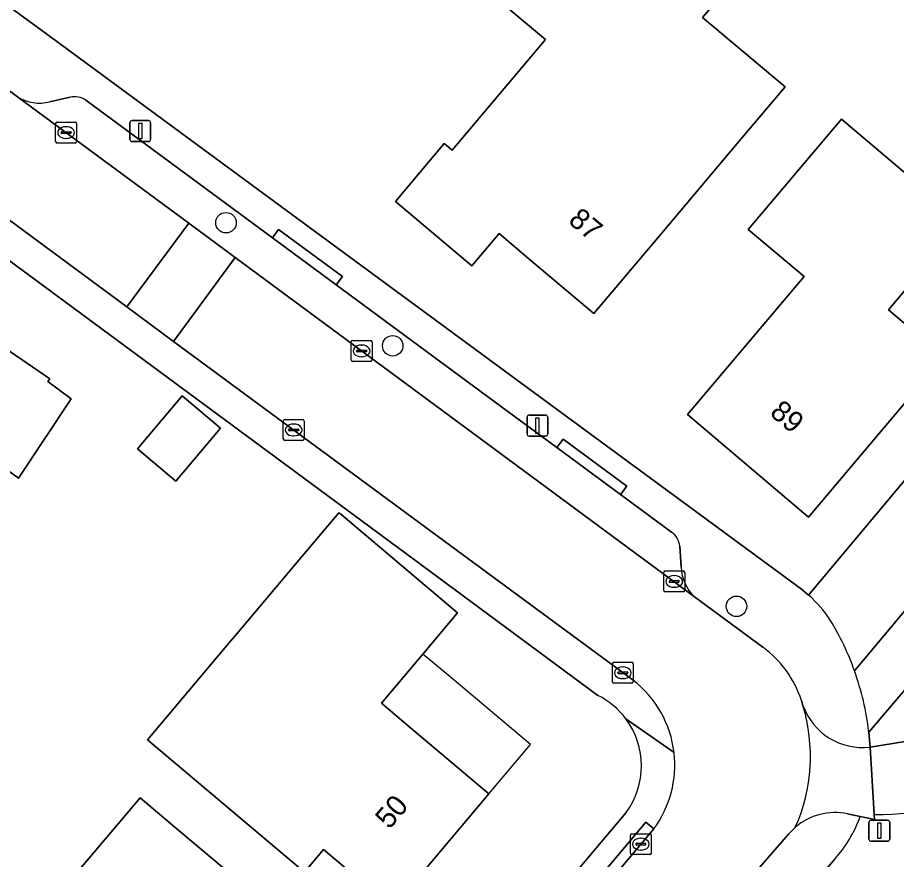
# Model space of a CAD drawing. Extents: x 157767 to 159172, y 387839 to 389425.
# Drawn here: x 158441.76 to 158483.74, y 388855.84 to 388896.06 of the extents above; entities that cross this region are included whole.
import ezdxf

# ---------------------------------------------------------------- set-up
doc = ezdxf.new("R2010")
doc.units = 0
for name, color, linetype in [('IMGEO_Boom', 7, 'Continuous'), ('IMGEO_Erf', 7, 'Continuous'), ('IMGEO_Fietspad_gesloten', 7, 'Continuous'), ('IMGEO_Groenvoorziening', 7, 'Continuous'), ('IMGEO_Kolk', 7, 'Continuous'), ('IMGEO_Lichtmast', 7, 'Continuous'), ('IMGEO_Muur', 7, 'Continuous'), ('IMGEO_Pand', 7, 'Continuous'), ('IMGEO_Pand_nummerreeks', 7, 'Continuous'), ('IMGEO_Pand_overbouw', 7, 'Continuous'), ('IMGEO_Parkeervlak_open', 7, 'Continuous'), ('IMGEO_Rijbaan_lokaal_open', 7, 'Continuous'), ('IMGEO_Verkeersbordpaal', 7, 'Continuous'), ('IMGEO_Voetpad_halfverhard', 7, 'Continuous'), ('IMGEO_Voetpad_open', 7, 'Continuous')]:
    doc.layers.add(name, color=color, linetype=linetype)

msp = doc.modelspace()

# ---------------------------------------------------------------- linework, layer by layer
at = {"layer": 'IMGEO_Boom'}
for centre in [(158451.71, 388886.256), (158459.675, 388880.376), (158476.095, 388867.929)]:
    msp.add_circle(centre, 0.489, dxfattribs=at)
at = {"layer": 'IMGEO_Erf'}
for points in [[(158460.644, 388870.19), (158437.126, 388887.55), (158432.881, 388890.304), (158425.397, 388893.675), (158360.644, 388919.668), (158358.095, 388918.489), (158347.339, 388891.858), (158336.759, 388879.281), (158348.603, 388869.307), (158359.688, 388859.921), (158380.059, 388842.72), (158381.57, 388844.575), (158404.311, 388825.558), (158402.965, 388824.025), (158425.871, 388804.752), (158470.821, 388858.073)], [(158439.627, 388897.848), (158443.563, 388894.953), (158455.442, 388886.218), (158466.401, 388878.159), (158479.202, 388868.746), (158479.542, 388868.468), (158497.831, 388890.309)], [(158469.478, 388863.669), (158460.644, 388870.19)]]:
    msp.add_lwpolyline(points, dxfattribs=at)
for points in [[(158467.791, 388900.858), (158471.04, 388904.71), (158474.538, 388901.759), (158473.652, 388900.708), (158475.356, 388899.271), (158475.568, 388897.357), (158474.476, 388896.062), (158478.415, 388892.74), (158476.136, 388890.038), (158472.509, 388885.738), (158469.284, 388881.916), (158466.183, 388884.532), (158464.754, 388885.738), (158463.884, 388884.707), (158463.452, 388884.194), (158459.806, 388887.27), (158462.139, 388890.034), (158462.513, 388889.719), (158466.973, 388895.006), (158464.567, 388897.036)], [(158479.323, 388883.679), (158476.66, 388885.931), (158481.113, 388891.197), (158486.912, 388886.294), (158483.357, 388882.089), (158486.006, 388879.849), (158479.534, 388872.194), (158473.748, 388877.085)], [(158427.029, 388872.769), (158429.853, 388876.894), (158432.13, 388875.213), (158437.637, 388882.674), (158443.292, 388878.799), (158443.196, 388878.67), (158444.322, 388877.839), (158441.792, 388874.044), (158440.723, 388874.833), (158436.551, 388869.181), (158431.138, 388872.916), (158428.743, 388869.672), (158426.196, 388871.552)], [(158447.482, 388875.455), (158449.615, 388877.987), (158451.45, 388876.441), (158449.317, 388873.908)], [(158451.931, 388866.262), (158452.224, 388866.609), (158455.445, 388870.432), (158457.102, 388872.399), (158457.19, 388872.324), (158462.775, 388867.616), (158461.118, 388865.65), (158459.134, 388863.296), (158460.524, 388862.124), (158464.271, 388858.966), (158459.678, 388853.517), (158456.366, 388856.308), (158455.454, 388855.226), (158447.956, 388861.545)], [(158447.607, 388858.781), (158449.481, 388857.202), (158453.304, 388853.979), (158451.367, 388851.682), (158452.747, 388850.519), (158456.47, 388847.381), (158453.536, 388843.902), (158453.789, 388843.69), (158452.945, 388842.688), (158452.691, 388842.9), (158451.963, 388842.036), (158448.14, 388845.258), (158444.073, 388848.687), (158447.097, 388852.274), (158444.188, 388854.726)]]:
    msp.add_lwpolyline(points, close=True, dxfattribs=at)
for centre, radius, start, end in [((158467.814, 388860.323), 3.737, 36.5963, 63.5568), ((158467.801, 388860.307), 3.756, 323.5005, 36.6786)]:
    msp.add_arc(centre, radius, start, end, dxfattribs=at)
at = {"layer": 'IMGEO_Fietspad_gesloten'}
msp.add_lwpolyline([(158484.741, 388861.561), (158482.477, 388861.2), (158482.675, 388857.984)], dxfattribs=at)
msp.add_arc((158482.776, 388873.47), 15.487, 269.6266, 319.1018, dxfattribs=at)
at = {"layer": 'IMGEO_Groenvoorziening'}
for points in [[(158481.731, 388864.852), (158502.939, 388890.179), (158477.589, 388923.712), (158457.911, 388935.462), (158457.146, 388934.671), (158455.767, 388932.082), (158461.07, 388928.973), (158474.874, 388920.677), (158479.43, 388914.712), (158497.831, 388890.309), (158479.542, 388868.468)], [(158482.414, 388861.923), (158500, 388882.59), (158504.6, 388887.981), (158502.939, 388890.179), (158481.731, 388864.852)], [(158480.771, 388855.839), (158479.47, 388854.299), (158483.129, 388853.957), (158488.02, 388853.501), (158500, 388867.667)], [(158482.675, 388857.984), (158482.69, 388857.737), (158482.003, 388857.881)]]:
    msp.add_lwpolyline(points, dxfattribs=at)
for centre, radius, start, end in [((158475.709, 388864.105), 5.807, 33.0795, 48.698), ((158469.342, 388860.428), 13.156, 19.6492, 31.3619), ((158469.272, 388860.403), 13.229, 6.599, 19.653), ((158482.776, 388873.47), 15.487, 269.6266, 319.1018), ((158476.375, 388859.884), 5.974, 317.382, 340.4103)]:
    msp.add_arc(centre, radius, start, end, dxfattribs=at)
at = {"layer": 'IMGEO_Kolk'}
for p, q in [((158443.571, 388890.136), (158443.571, 388890.988)), ((158443.646, 388891.062), (158444.498, 388891.062)), ((158444.572, 388890.988), (158444.572, 388890.136)), ((158443.83, 388890.556), (158443.83, 388890.568)), ((158443.873, 388890.605), (158444.271, 388890.605)), ((158444.059, 388890.842), (158444.084, 388890.842)), ((158444.314, 388890.568), (158444.314, 388890.556)), ((158444.268, 388890.519), (158443.87, 388890.519)), ((158444.082, 388890.282), (158444.057, 388890.282)), ((158444.498, 388890.062), (158443.646, 388890.062)), ((158457.689, 388879.705), (158457.689, 388880.557)), ((158457.764, 388880.631), (158458.616, 388880.631)), ((158458.69, 388880.557), (158458.69, 388879.705)), ((158457.948, 388880.125), (158457.948, 388880.137)), ((158458.386, 388880.088), (158457.988, 388880.088)), ((158457.991, 388880.174), (158458.389, 388880.174)), ((158458.177, 388880.411), (158458.202, 388880.411)), ((158458.432, 388880.137), (158458.432, 388880.125)), ((158458.616, 388879.631), (158457.764, 388879.631)), ((158458.2, 388879.851), (158458.175, 388879.851)), ((158454.443, 388875.928), (158454.443, 388876.78)), ((158454.518, 388876.854), (158455.37, 388876.854)), ((158455.444, 388876.78), (158455.444, 388875.928)), ((158454.702, 388876.348), (158454.702, 388876.36)), ((158455.14, 388876.311), (158454.742, 388876.311)), ((158454.745, 388876.397), (158455.143, 388876.397)), ((158454.931, 388876.634), (158454.956, 388876.634)), ((158455.186, 388876.36), (158455.186, 388876.348)), ((158455.37, 388875.854), (158454.518, 388875.854)), ((158454.954, 388876.074), (158454.929, 388876.074)), ((158472.696, 388869.616), (158473.548, 388869.616)), ((158472.621, 388868.69), (158472.621, 388869.542)), ((158472.923, 388869.159), (158473.321, 388869.159)), ((158473.109, 388869.396), (158473.134, 388869.396)), ((158473.622, 388869.542), (158473.622, 388868.69)), ((158472.88, 388869.11), (158472.88, 388869.122)), ((158473.318, 388869.073), (158472.92, 388869.073)), ((158473.132, 388868.836), (158473.107, 388868.836)), ((158473.364, 388869.122), (158473.364, 388869.11)), ((158473.548, 388868.616), (158472.696, 388868.616)), ((158470.167, 388864.327), (158470.167, 388865.179)), ((158470.242, 388865.253), (158471.094, 388865.253)), ((158470.655, 388865.033), (158470.68, 388865.033)), ((158471.168, 388865.179), (158471.168, 388864.327)), ((158470.426, 388864.747), (158470.426, 388864.759)), ((158470.864, 388864.71), (158470.466, 388864.71)), ((158470.469, 388864.796), (158470.867, 388864.796)), ((158470.91, 388864.759), (158470.91, 388864.747)), ((158471.094, 388864.253), (158470.242, 388864.253)), ((158470.678, 388864.473), (158470.653, 388864.473)), ((158471.027, 388856.139), (158471.027, 388856.991)), ((158471.102, 388857.065), (158471.954, 388857.065)), ((158472.028, 388856.991), (158472.028, 388856.139)), ((158471.286, 388856.559), (158471.286, 388856.571)), ((158471.329, 388856.608), (158471.727, 388856.608)), ((158471.515, 388856.845), (158471.54, 388856.845)), ((158471.77, 388856.571), (158471.77, 388856.559)), ((158471.724, 388856.522), (158471.326, 388856.522)), ((158471.538, 388856.285), (158471.513, 388856.285)), ((158471.954, 388856.065), (158471.102, 388856.065))]:
    msp.add_line(p, q, dxfattribs=at)
for points in [[(158443.571, 388890.136), (158443.571, 388890.988)], [(158443.646, 388891.062), (158444.498, 388891.062)], [(158444.572, 388890.988), (158444.572, 388890.136)], [(158444.498, 388890.062), (158443.646, 388890.062)], [(158457.689, 388879.705), (158457.689, 388880.557)], [(158457.764, 388880.631), (158458.616, 388880.631)], [(158458.69, 388880.557), (158458.69, 388879.705)], [(158458.616, 388879.631), (158457.764, 388879.631)], [(158454.443, 388875.928), (158454.443, 388876.78)], [(158454.518, 388876.854), (158455.37, 388876.854)], [(158455.444, 388876.78), (158455.444, 388875.928)], [(158455.37, 388875.854), (158454.518, 388875.854)], [(158472.696, 388869.616), (158473.548, 388869.616)], [(158472.621, 388868.69), (158472.621, 388869.542)], [(158473.622, 388869.542), (158473.622, 388868.69)], [(158473.548, 388868.616), (158472.696, 388868.616)], [(158470.167, 388864.327), (158470.167, 388865.179)], [(158470.242, 388865.253), (158471.094, 388865.253)], [(158471.168, 388865.179), (158471.168, 388864.327)], [(158471.094, 388864.253), (158470.242, 388864.253)], [(158471.027, 388856.139), (158471.027, 388856.991)], [(158471.102, 388857.065), (158471.954, 388857.065)], [(158472.028, 388856.991), (158472.028, 388856.139)], [(158471.954, 388856.065), (158471.102, 388856.065)]]:
    msp.add_lwpolyline(points, dxfattribs=at)
for centre, radius, start, end in [((158443.648, 388890.986), 0.0765, 91.552, 178.448), ((158443.648, 388890.986), 0.0765, 91.552, 178.448), ((158444.496, 388890.986), 0.0765, 1.552, 88.448), ((158444.496, 388890.986), 0.0765, 1.552, 88.448), ((158443.87, 388890.565), 0.0403, 85.8775, 175.7526), ((158443.867, 388890.555), 0.0366, 178.938, 274.7102), ((158444.271, 388890.562), 0.043, 264.8664, 352.4533), ((158444.275, 388890.567), 0.0386, 1.7309, 96.639), ((158443.648, 388890.138), 0.0765, 181.552, 268.448), ((158443.648, 388890.138), 0.0765, 181.552, 268.448), ((158444.496, 388890.138), 0.0765, 271.552, 358.448), ((158444.496, 388890.138), 0.0765, 271.552, 358.448), ((158457.766, 388880.555), 0.0765, 91.552, 178.448), ((158457.766, 388880.555), 0.0765, 91.552, 178.448), ((158458.614, 388880.555), 0.0765, 1.552, 88.448), ((158458.614, 388880.555), 0.0765, 1.552, 88.448), ((158457.988, 388880.134), 0.0403, 85.8775, 175.7526), ((158457.985, 388880.124), 0.0366, 178.938, 274.7102), ((158458.389, 388880.131), 0.043, 264.8664, 352.4533), ((158458.393, 388880.136), 0.0386, 1.7309, 96.639), ((158457.766, 388879.707), 0.0765, 181.552, 268.448), ((158457.766, 388879.707), 0.0765, 181.552, 268.448), ((158458.614, 388879.707), 0.0765, 271.552, 358.448), ((158458.614, 388879.707), 0.0765, 271.552, 358.448), ((158454.52, 388876.778), 0.0765, 91.552, 178.448), ((158454.52, 388876.778), 0.0765, 91.552, 178.448), ((158455.368, 388876.778), 0.0765, 1.552, 88.448), ((158455.368, 388876.778), 0.0765, 1.552, 88.448), ((158454.742, 388876.357), 0.0403, 85.8775, 175.7526), ((158454.739, 388876.347), 0.0366, 178.938, 274.7102), ((158455.143, 388876.354), 0.043, 264.8664, 352.4533), ((158455.147, 388876.359), 0.0386, 1.7309, 96.639), ((158454.52, 388875.93), 0.0765, 181.552, 268.448), ((158454.52, 388875.93), 0.0765, 181.552, 268.448), ((158455.368, 388875.93), 0.0765, 271.552, 358.448), ((158455.368, 388875.93), 0.0765, 271.552, 358.448), ((158472.698, 388869.54), 0.0765, 91.552, 178.448), ((158472.698, 388869.54), 0.0765, 91.552, 178.448), ((158473.546, 388869.54), 0.0765, 1.552, 88.448), ((158473.546, 388869.54), 0.0765, 1.552, 88.448), ((158472.92, 388869.119), 0.0403, 85.8775, 175.7526), ((158473.325, 388869.121), 0.0386, 1.7309, 96.639), ((158472.917, 388869.109), 0.0366, 178.938, 274.7102), ((158473.321, 388869.116), 0.043, 264.8664, 352.4533), ((158472.698, 388868.692), 0.0765, 181.552, 268.448), ((158472.698, 388868.692), 0.0765, 181.552, 268.448), ((158473.546, 388868.692), 0.0765, 271.552, 358.448), ((158473.546, 388868.692), 0.0765, 271.552, 358.448), ((158470.244, 388865.177), 0.0765, 91.552, 178.448), ((158470.244, 388865.177), 0.0765, 91.552, 178.448), ((158471.092, 388865.177), 0.0765, 1.552, 88.448), ((158471.092, 388865.177), 0.0765, 1.552, 88.448), ((158470.466, 388864.756), 0.0403, 85.8775, 175.7526), ((158470.463, 388864.746), 0.0366, 178.938, 274.7102), ((158470.867, 388864.753), 0.043, 264.8664, 352.4533), ((158470.871, 388864.758), 0.0386, 1.7309, 96.639), ((158470.244, 388864.329), 0.0765, 181.552, 268.448), ((158470.244, 388864.329), 0.0765, 181.552, 268.448), ((158471.092, 388864.329), 0.0765, 271.552, 358.448), ((158471.092, 388864.329), 0.0765, 271.552, 358.448), ((158471.104, 388856.989), 0.0765, 91.552, 178.448), ((158471.104, 388856.989), 0.0765, 91.552, 178.448), ((158471.952, 388856.989), 0.0765, 1.552, 88.448), ((158471.952, 388856.989), 0.0765, 1.552, 88.448), ((158471.326, 388856.568), 0.0403, 85.8775, 175.7526), ((158471.323, 388856.558), 0.0366, 178.938, 274.7102), ((158471.727, 388856.565), 0.043, 264.8664, 352.4533), ((158471.731, 388856.57), 0.0386, 1.7309, 96.639), ((158471.104, 388856.141), 0.0765, 181.552, 268.448), ((158471.104, 388856.141), 0.0765, 181.552, 268.448), ((158471.952, 388856.141), 0.0765, 271.552, 358.448), ((158471.952, 388856.141), 0.0765, 271.552, 358.448)]:
    msp.add_arc(centre, radius, start, end, dxfattribs=at)
for centre, major_axis, ratio, start_param, end_param in [((158444.058, 388890.562), (-0.387, 0.002), 0.722429, 4.712389, 7.853982), ((158444.083, 388890.562), (-0.39, 0.002), 0.717154, 1.570796, 4.712389), ((158458.176, 388880.131), (-0.387, 0.002), 0.722429, 4.712389, 7.853982), ((158458.201, 388880.131), (-0.39, 0.002), 0.717154, 1.570796, 4.712389), ((158454.93, 388876.354), (-0.387, 0.002), 0.722429, 4.712389, 7.853982), ((158454.955, 388876.354), (-0.39, 0.002), 0.717154, 1.570796, 4.712389), ((158473.108, 388869.116), (-0.387, 0.002), 0.722429, 4.712389, 7.853982), ((158473.133, 388869.116), (-0.39, 0.002), 0.717154, 1.570796, 4.712389), ((158470.654, 388864.753), (-0.387, 0.002), 0.722429, 4.712389, 7.853982), ((158470.679, 388864.753), (-0.39, 0.002), 0.717154, 1.570796, 4.712389), ((158471.514, 388856.565), (-0.387, 0.002), 0.722429, 4.712389, 7.853982), ((158471.539, 388856.565), (-0.39, 0.002), 0.717154, 1.570796, 4.712389)]:
    msp.add_ellipse(centre, major_axis=major_axis, ratio=ratio, start_param=start_param, end_param=end_param, dxfattribs=at)
at = {"layer": 'IMGEO_Lichtmast'}
for p, q in [((158447.12, 388890.231), (158447.12, 388891.031)), ((158447.12, 388891.031), (158447.12, 388890.231)), ((158447.22, 388891.131), (158448.01, 388891.131)), ((158448.01, 388891.131), (158447.22, 388891.131)), ((158448.11, 388891.031), (158448.11, 388890.231)), ((158448.11, 388890.231), (158448.11, 388891.031)), ((158448.01, 388890.131), (158447.22, 388890.131)), ((158447.22, 388890.131), (158448.01, 388890.131)), ((158466.09, 388876.164), (158466.09, 388876.964)), ((158466.09, 388876.964), (158466.09, 388876.164)), ((158466.19, 388877.064), (158466.98, 388877.064)), ((158466.98, 388877.064), (158466.19, 388877.064)), ((158467.08, 388876.964), (158467.08, 388876.164)), ((158467.08, 388876.164), (158467.08, 388876.964)), ((158466.98, 388876.064), (158466.19, 388876.064)), ((158466.19, 388876.064), (158466.98, 388876.064))]:
    msp.add_line(p, q, dxfattribs=at)
for points in [[(158447.54, 388891.006), (158447.69, 388891.006), (158447.69, 388890.256), (158447.54, 388890.256), (158447.54, 388891.006)], [(158466.51, 388876.939), (158466.66, 388876.939), (158466.66, 388876.189), (158466.51, 388876.189), (158466.51, 388876.939)]]:
    msp.add_lwpolyline(points, dxfattribs=at)
for centre, start, end in [((158447.22, 388891.031), 90, 180), ((158447.22, 388891.031), 90, 180), ((158448.01, 388891.031), 0, 90), ((158448.01, 388891.031), 360, 90), ((158447.22, 388890.231), 180, 270), ((158447.22, 388890.231), 180, 270), ((158448.01, 388890.231), 270, 0), ((158448.01, 388890.231), 270, 0), ((158466.19, 388876.964), 90, 180), ((158466.19, 388876.964), 90, 180), ((158466.98, 388876.964), 0, 90), ((158466.98, 388876.964), 360, 90), ((158466.19, 388876.164), 180, 270), ((158466.19, 388876.164), 180, 270), ((158466.98, 388876.164), 270, 0), ((158466.98, 388876.164), 270, 0)]:
    msp.add_arc(centre, 0.1, start, end, dxfattribs=at)
at = {"layer": 'IMGEO_Muur'}
msp.add_lwpolyline([(158443.563, 388894.953), (158455.442, 388886.218)], dxfattribs=at)
at = {"layer": 'IMGEO_Pand'}
for points in [[(158466.183, 388884.532), (158469.284, 388881.916), (158472.509, 388885.738), (158476.136, 388890.038), (158478.415, 388892.74), (158474.476, 388896.062), (158475.568, 388897.357), (158475.356, 388899.271), (158473.652, 388900.708), (158474.538, 388901.759), (158471.04, 388904.71), (158467.791, 388900.858), (158464.567, 388897.036), (158466.973, 388895.006), (158462.513, 388889.719), (158462.139, 388890.034), (158459.806, 388887.27), (158463.452, 388884.194), (158463.884, 388884.707), (158464.754, 388885.738)], [(158479.534, 388872.194), (158486.006, 388879.849), (158483.357, 388882.089), (158486.912, 388886.294), (158481.113, 388891.197), (158476.66, 388885.931), (158479.323, 388883.679), (158473.748, 388877.085)], [(158427.029, 388872.769), (158426.196, 388871.552), (158428.743, 388869.672), (158431.138, 388872.916), (158436.551, 388869.181), (158440.723, 388874.833), (158441.792, 388874.044), (158444.322, 388877.839), (158443.196, 388878.67), (158443.292, 388878.799), (158437.637, 388882.674), (158432.13, 388875.213), (158429.853, 388876.894)], [(158447.482, 388875.455), (158449.317, 388873.908), (158451.45, 388876.441), (158449.615, 388877.987)], [(158460.524, 388862.124), (158459.134, 388863.296), (158461.118, 388865.65), (158462.775, 388867.616), (158457.19, 388872.324), (158457.102, 388872.399), (158455.445, 388870.432), (158452.224, 388866.609), (158451.931, 388866.262), (158447.956, 388861.545), (158455.454, 388855.226), (158456.366, 388856.308), (158459.678, 388853.517), (158464.271, 388858.966)], [(158453.304, 388853.979), (158449.481, 388857.202), (158447.607, 388858.781), (158444.188, 388854.726), (158447.097, 388852.274), (158444.073, 388848.687), (158448.14, 388845.258), (158451.963, 388842.036), (158452.691, 388842.9), (158452.945, 388842.688), (158453.789, 388843.69), (158453.536, 388843.902), (158456.47, 388847.381), (158452.747, 388850.519), (158451.367, 388851.682)]]:
    msp.add_lwpolyline(points, close=True, dxfattribs=at)
at = {"layer": 'IMGEO_Pand_overbouw'}
msp.add_lwpolyline([(158461.118, 388865.65), (158459.134, 388863.296), (158460.524, 388862.124), (158464.271, 388858.966), (158466.255, 388861.32), (158462.508, 388864.478)], close=True, dxfattribs=at)
at = {"layer": 'IMGEO_Parkeervlak_open'}
for points in [[(158441.755, 388892.271), (158449.933, 388886.229), (158452.148, 388884.593), (158474.083, 388868.387)], [(158444.268, 388892.247), (158443.287, 388892.034)], [(158472.998, 388871.467), (158470.557, 388873.267), (158467.513, 388875.513), (158465.54, 388876.968), (158456.977, 388883.283), (158453.929, 388885.531), (158445.011, 388892.109)], [(158473.449, 388869.797), (158473.382, 388870.808)]]:
    msp.add_lwpolyline(points, dxfattribs=at)
for centre, radius, start, end in [((158442.793, 388893.912), 1.941, 237.6744, 284.7378), ((158444.493, 388891.388), 0.888, 54.2855, 104.6708), ((158472.462, 388870.713), 0.925, 5.8908, 54.568), ((158475.567, 388869.902), 2.121, 182.8324, 225.5893)]:
    msp.add_arc(centre, radius, start, end, dxfattribs=at)
at = {"layer": 'IMGEO_Rijbaan_lokaal_open'}
for points in [[(158437.828, 388888.983), (158440.259, 388887.19), (158446.976, 388882.234), (158449.933, 388886.229), (158441.755, 388892.271), (158439.78, 388893.728), (158437.648, 388895.121), (158435.478, 388896.376)], [(158452.148, 388884.593), (158449.207, 388880.587), (158461.567, 388871.468), (158471.153, 388864.396)], [(158477.348, 388865.97), (158474.083, 388868.387), (158452.148, 388884.593)], [(158479.271, 388863.188), (158479.196, 388863.424)], [(158472.144, 388857.297), (158469.689, 388854.388), (158467.122, 388851.346), (158470.946, 388848.099), (158475.085, 388853.008), (158478.583, 388857.038), (158478.907, 388857.372)]]:
    msp.add_lwpolyline(points, dxfattribs=at)
msp.add_lwpolyline([(158449.207, 388880.587), (158452.148, 388884.593), (158449.933, 388886.229), (158446.976, 388882.234)], close=True, dxfattribs=at)
for centre, radius, start, end in [((158474.459, 388861.929), 4.967, 17.5124, 54.4352), ((158468.051, 388860.35), 5.098, 6.63, 52.5236), ((158471.25, 388860.771), 8.377, 336.065, 16.7725), ((158468.033, 388860.343), 5.117, 323.4586, 6.6845)]:
    msp.add_arc(centre, radius, start, end, dxfattribs=at)
at = {"layer": 'IMGEO_Verkeersbordpaal'}
for p, q in [((158482.424, 388856.806), (158482.424, 388857.606)), ((158482.424, 388857.606), (158482.424, 388856.806)), ((158482.524, 388857.706), (158483.314, 388857.706)), ((158483.314, 388857.706), (158482.524, 388857.706)), ((158483.414, 388857.606), (158483.414, 388856.806)), ((158483.414, 388856.806), (158483.414, 388857.606)), ((158483.314, 388856.706), (158482.524, 388856.706)), ((158482.524, 388856.706), (158483.314, 388856.706))]:
    msp.add_line(p, q, dxfattribs=at)
msp.add_lwpolyline([(158482.844, 388857.581), (158482.994, 388857.581), (158482.994, 388856.831), (158482.844, 388856.831), (158482.844, 388857.581)], dxfattribs=at)
for centre, start, end in [((158482.524, 388857.606), 90, 180), ((158482.524, 388857.606), 90, 180), ((158483.314, 388857.606), 0, 90), ((158483.314, 388857.606), 360, 90), ((158482.524, 388856.806), 180, 270), ((158482.524, 388856.806), 180, 270), ((158483.314, 388856.806), 270, 0), ((158483.314, 388856.806), 270, 0)]:
    msp.add_arc(centre, 0.1, start, end, dxfattribs=at)
at = {"layer": 'IMGEO_Voetpad_halfverhard'}
msp.add_lwpolyline([(158511.933, 388896.575), (158506.729, 388890.476), (158504.6, 388887.981), (158500, 388882.59), (158482.414, 388861.923), (158482.477, 388861.2), (158484.741, 388861.561), (158500, 388879.497), (158512.797, 388894.55)], dxfattribs=at)
at = {"layer": 'IMGEO_Voetpad_open'}
for points in [[(158350.531, 388923.759), (158360.644, 388919.668), (158425.397, 388893.675), (158432.881, 388890.304), (158437.126, 388887.55), (158460.644, 388870.19), (158469.478, 388863.669)], [(158479.542, 388868.468), (158479.202, 388868.746), (158466.401, 388878.159), (158455.442, 388886.218), (158443.563, 388894.953), (158439.627, 388897.848)], [(158438.111, 388896.056), (158437.648, 388895.121), (158439.78, 388893.728), (158441.755, 388892.271)], [(158443.287, 388892.034), (158444.268, 388892.247)], [(158445.011, 388892.109), (158453.929, 388885.531), (158454.225, 388885.933), (158457.273, 388883.685), (158456.977, 388883.283), (158465.54, 388876.968), (158467.513, 388875.513), (158467.809, 388875.915), (158470.853, 388873.669), (158470.557, 388873.267), (158472.998, 388871.467)], [(158471.153, 388864.396), (158461.567, 388871.468), (158449.207, 388880.587), (158446.976, 388882.234), (158440.259, 388887.19), (158439.963, 388886.788), (158437.532, 388888.581), (158437.828, 388888.983)], [(158473.382, 388870.808), (158473.449, 388869.797)], [(158474.083, 388868.387), (158477.348, 388865.97)], [(158479.196, 388863.424), (158479.271, 388863.188)], [(158473.115, 388860.939), (158470.814, 388862.551)], [(158470.814, 388862.551), (158473.115, 388860.939)], [(158482.477, 388861.2), (158482.414, 388861.923)], [(158481.4, 388858.01), (158482.003, 388857.881), (158482.69, 388857.737), (158482.675, 388857.984), (158482.477, 388861.2)], [(158470.821, 388858.073), (158425.871, 388804.752), (158423.997, 388802.579), (158419.585, 388797.167)], [(158482.003, 388857.881), (158481.4, 388858.01)], [(158451.668, 388833.033), (158451.286, 388833.355), (158453.248, 388835.68), (158453.63, 388835.358), (158460.612, 388843.632), (158460.23, 388843.954), (158462.187, 388846.272), (158462.569, 388845.95), (158465.26, 388849.139), (158467.122, 388851.346), (158469.689, 388854.388), (158469.308, 388854.71), (158471.762, 388857.619), (158472.144, 388857.297)], [(158478.907, 388857.372), (158478.583, 388857.038), (158475.085, 388853.008)], [(158427.561, 388792.862), (158479.47, 388854.299), (158480.771, 388855.839)]]:
    msp.add_lwpolyline(points, dxfattribs=at)
for points in [[(158456.977, 388883.283), (158457.273, 388883.685), (158454.225, 388885.933), (158453.929, 388885.531)], [(158467.513, 388875.513), (158470.557, 388873.267), (158470.853, 388873.669), (158467.809, 388875.915)], [(158469.689, 388854.388), (158472.144, 388857.297), (158471.762, 388857.619), (158469.308, 388854.71)]]:
    msp.add_lwpolyline(points, close=True, dxfattribs=at)
for centre, radius, start, end in [((158442.793, 388893.912), 1.941, 237.6744, 284.7378), ((158444.493, 388891.388), 0.888, 54.2855, 104.6708), ((158472.462, 388870.713), 0.925, 5.8908, 54.568), ((158475.567, 388869.902), 2.121, 182.8324, 225.5893), ((158475.709, 388864.105), 5.807, 33.0795, 48.698), ((158469.342, 388860.428), 13.156, 19.6492, 31.3619), ((158474.459, 388861.929), 4.967, 17.5124, 54.4352), ((158469.272, 388860.403), 13.229, 6.599, 19.653), ((158468.051, 388860.35), 5.098, 6.63, 52.5236), ((158467.814, 388860.323), 3.737, 36.5963, 63.5568), ((158471.25, 388860.771), 8.377, 336.065, 16.7725), ((158482.134, 388864.226), 3.046, 199.9327, 276.4623), ((158482.134, 388864.226), 3.046, 199.9327, 276.4623), ((158467.801, 388860.307), 3.756, 323.5005, 36.6786), ((158468.033, 388860.343), 5.117, 323.4586, 6.6845), ((158480.794, 388855.187), 2.887, 77.8886, 130.8211), ((158480.794, 388855.187), 2.887, 77.8886, 130.8211), ((158476.375, 388859.884), 5.974, 317.382, 340.4103)]:
    msp.add_arc(centre, radius, start, end, dxfattribs=at)

# ---------------------------------------------------------------- texts
at = {"layer": 'IMGEO_Pand_nummerreeks'}
for s, rotation, p in [('87', 319.8454, (158468.012, 388886.285)), ('89', 319.7916, (158477.637, 388877.098)), ('50', 49.8702, (158459.517, 388857.237))]:
    msp.add_text(s, height=1, rotation=rotation, dxfattribs=at).set_placement(p)

doc.saveas('drawing.dxf')
